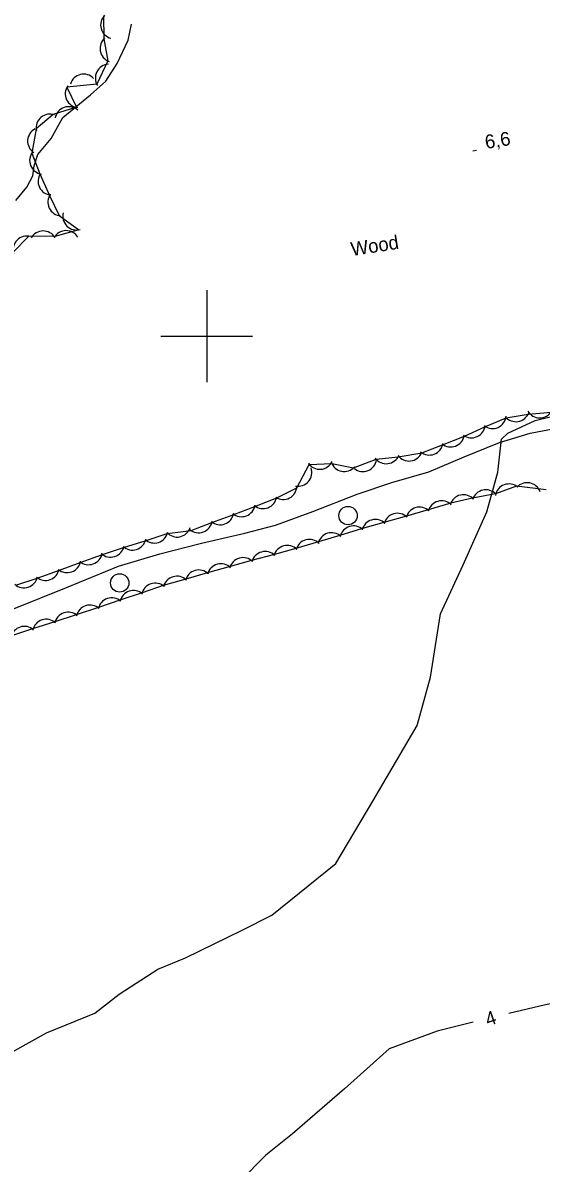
# Model space of a CAD drawing. Extents: x 643342 to 646936, y 5873857 to 5876103.
# Drawn here: x 645759.9 to 645872.9, y 5874419.8 to 5874668.3 of the extents above; entities that cross this region are included whole.
import ezdxf

# ---------------------------------------------------------------- set-up
doc = ezdxf.new("R2010")
doc.units = 0
for name, color, linetype in [('Niveau 2', 7, 'Continuous'), ('Niveau 22', 7, 'Continuous'), ('Niveau 3', 7, 'Continuous'), ('Niveau 36', 7, 'Continuous'), ('Niveau 44', 7, 'Continuous'), ('Niveau 61', 7, 'Continuous')]:
    doc.layers.add(name, color=color, linetype=linetype)

msp = doc.modelspace()

# ---------------------------------------------------------------- linework, layer by layer
at = {"layer": 'Niveau 2'}
for points in [[(645758.38, 5874629.53), (645760.8, 5874632.46), (645762.08, 5874634.95), (645762.38, 5874637.08), (645763.19, 5874639.6), (645766.09, 5874643.09), (645768.68, 5874647.62), (645774.7, 5874652.56), (645778.04, 5874655.55), (645780.45, 5874659.36), (645782.88, 5874664.45), (645783.63, 5874667.98)], [(646016.49, 5874611.52), (646013.92, 5874605.35), (646012.9, 5874594.13), (646011.4, 5874581.58), (646012.17, 5874562.39), (646016.99, 5874548.3), (646021.38, 5874533.82), (646019.64, 5874522.89), (646013.31, 5874516.79), (645996.93, 5874507.37), (645985.77, 5874493.86), (645965.44, 5874480.61), (645951.6, 5874475.95), (645935.64, 5874472.89), (645924.21, 5874472.05), (645910.99, 5874468.37), (645900.51, 5874464.07), (645889.73, 5874457.63), (645873.77, 5874454.33), (645865.8, 5874452.39)], [(645757.55, 5874443.99), (645765.1, 5874448.19), (645775.59, 5874452.5), (645780.92, 5874456.65), (645789.32, 5874462.09), (645795.36, 5874464.53), (645807.7, 5874470.61), (645814.2, 5874473.83), (645828.14, 5874485.08), (645836.15, 5874498.71), (645845.81, 5874515.16), (645848.77, 5874525.71), (645850.89, 5874539.48), (645855.83, 5874550.17), (645861.05, 5874561.7), (645863.44, 5874570.33), (645864.19, 5874577.54), (645865.61, 5874578.87), (645871.56, 5874581.59), (645877.48, 5874583.08)], [(645858.07, 5874450.51), (645850.23, 5874448.59), (645839.71, 5874444.76), (645830.02, 5874436.04), (645818.65, 5874426.19)], [(645818.65, 5874426.19), (645812.88, 5874421.58), (645807.31, 5874415.93), (645800.83, 5874412.97), (645795.35, 5874411.51), (645790.21, 5874408.59), (645785.21, 5874403.58), (645782.27, 5874399.6), (645776.34, 5874394.82), (645765.98, 5874388.51), (645756.63, 5874382.98), (645749.83, 5874377.76), (645738.44, 5874372.67), (645724.83, 5874360.04), (645712.81, 5874351.48), (645707.74, 5874345.97)]]:
    msp.add_lwpolyline(points, dxfattribs=at)
at = {"layer": 'Niveau 22'}
msp.add_lwpolyline([(645715.55, 5874525.18), (645719.89, 5874527.82), (645724.66, 5874531.07), (645729.27, 5874533.25), (645737.89, 5874535.15), (645748.15, 5874537.66), (645757.91, 5874540.6), (645769.42, 5874545.2), (645780.8, 5874549.9), (645789.76, 5874552.55), (645798.85, 5874554.86), (645808.31, 5874557.07), (645814.98, 5874558.85), (645823.09, 5874561.79), (645832.77, 5874565.54), (645840.32, 5874568.09), (645848.35, 5874570.43), (645856.08, 5874573.69), (645863.81, 5874576.84), (645870.46, 5874578.84), (645878.55, 5874580.37)], dxfattribs=at)
at = {"layer": 'Niveau 3'}
msp.add_line((645857.99, 5874640.38), (645858.78, 5874640.5), dxfattribs=at)
at = {"layer": 'Niveau 36'}
for centre in [(645830.78, 5874560.9), (645781.04, 5874546.23)]:
    msp.add_circle(centre, 2, dxfattribs=at)
at = {"layer": 'Niveau 44'}
for points in [[(645777.5, 5874669.8), (645777.59, 5874664.74), (645778.43, 5874659.96), (645776.06, 5874654.87), (645769.53, 5874654.24), (645771.61, 5874649.85), (645766.54, 5874648.29), (645762.84, 5874645.14), (645761.87, 5874639.86), (645763.67, 5874635.36), (645765.76, 5874630.64), (645767.84, 5874626.25), (645772.14, 5874623.16), (645766.91, 5874621.72), (645761.25, 5874621.77), (645757.84, 5874618.32), (645754.32, 5874614.76), (645752.95, 5874612.71)], [(645758.43, 5874545.73), (645763.05, 5874547.24), (645767.89, 5874548.99), (645772.45, 5874550.66), (645777.28, 5874552.43), (645781.89, 5874553.92), (645786.79, 5874555.5), (645791.41, 5874556.99), (645796.57, 5874557.66), (645801.11, 5874559.36), (645805.93, 5874561.16), (645810.48, 5874562.86), (645815.3, 5874564.74), (645819.63, 5874566.94), (645822.34, 5874572.04), (645827.24, 5874572.28), (645831.99, 5874571.28), (645836.9, 5874573.16), (645841.72, 5874573.73), (645846.84, 5874574.59), (645851.38, 5874576.3), (645856.16, 5874578.24), (645860.6, 5874580.21), (645865.26, 5874582.22), (645870.04, 5874583.02), (645875.11, 5874583.43)], [(645873.93, 5874566.51), (645867.5, 5874567.28), (645862.94, 5874565.61), (645857.89, 5874564.69), (645853.16, 5874563.63), (645848.22, 5874562.12), (645843.55, 5874560.8), (645838.59, 5874559.4), (645833.92, 5874558.08), (645828.99, 5874556.58), (645824.36, 5874555.15), (645819.42, 5874553.73), (645814.74, 5874552.45), (645809.77, 5874551.09), (645805.09, 5874549.8), (645800.14, 5874548.4), (645795.47, 5874547.08), (645790.52, 5874545.64), (645785.92, 5874544.09), (645781.04, 5874542.45), (645776.44, 5874540.9), (645771.55, 5874539.29), (645766.94, 5874537.79), (645762.04, 5874536.2), (645757.43, 5874534.69)]]:
    msp.add_lwpolyline(points, dxfattribs=at)
for centre, start, end in [((645779.88, 5874667.78), 135.2602, 255.2382), ((645779.88, 5874667.78), 135.2602, 255.2382), ((645779.88, 5874667.78), 135.2602, 255.2382), ((645779.75, 5874662.66), 130.0533, 250.0313), ((645779.75, 5874662.66), 130.0533, 250.0313), ((645779.75, 5874662.66), 130.0533, 250.0313), ((645778.73, 5874656.23), 92.8862, 212.8642), ((645778.73, 5874656.23), 92.8862, 212.8642), ((645778.73, 5874656.23), 92.8862, 212.8642), ((645773.19, 5874654.08), 43.599, 163.5769), ((645773.19, 5874654.08), 43.599, 163.5769), ((645773.19, 5874654.08), 43.599, 163.5769), ((645772.17, 5874652.8), 145.3546, 265.3326), ((645772.17, 5874652.8), 145.3546, 265.3326), ((645772.17, 5874652.8), 145.3546, 265.3326), ((645769.93, 5874646.99), 49.1665, 169.1444), ((645769.93, 5874646.99), 49.1665, 169.1444), ((645769.93, 5874646.99), 49.1665, 169.1444), ((645765.83, 5874645.37), 70.3628, 190.3407), ((645765.83, 5874645.37), 70.3628, 190.3407), ((645765.83, 5874645.37), 70.3628, 190.3407), ((645763.97, 5874642.47), 116.3926, 236.3706), ((645763.97, 5874642.47), 116.3926, 236.3706), ((645763.97, 5874642.47), 116.3926, 236.3706), ((645764.41, 5874638.27), 141.7981, 261.776), ((645764.41, 5874638.27), 141.7981, 261.776), ((645764.41, 5874638.27), 141.7981, 261.776), ((645766.25, 5874633.72), 145.4414, 265.4193), ((645766.25, 5874633.72), 145.4414, 265.4193), ((645766.25, 5874633.72), 145.4414, 265.4193), ((645768.39, 5874629.2), 145.4414, 265.4193), ((645768.39, 5874629.2), 145.4414, 265.4193), ((645768.39, 5874629.2), 145.4414, 265.4193), ((645771.63, 5874626.12), 165.7881, 285.766), ((645771.63, 5874626.12), 165.7881, 285.766), ((645771.63, 5874626.12), 165.7881, 285.766), ((645760.8, 5874618.8), 75.3416, 195.3195), ((645760.8, 5874618.8), 75.3416, 195.3195), ((645760.8, 5874618.8), 75.3416, 195.3195), ((645764.36, 5874619.92), 30.7838, 150.7618), ((645764.36, 5874619.92), 30.7838, 150.7618), ((645764.36, 5874619.92), 30.7838, 150.7618), ((645769.36, 5874619.99), 30.7838, 150.7618), ((645769.36, 5874619.99), 30.7838, 150.7618), ((645769.36, 5874619.99), 30.7838, 150.7618), ((645862.24, 5874582.86), 233.8691, 353.8471), ((645862.24, 5874582.86), 233.8691, 353.8471), ((645862.24, 5874582.86), 233.8691, 353.8471), ((645867.36, 5874584.36), 219.5378, 339.5157), ((645867.36, 5874584.36), 219.5378, 339.5157), ((645867.36, 5874584.36), 219.5378, 339.5157), ((645872.53, 5874585.18), 210.314, 330.2919), ((645872.53, 5874585.18), 210.314, 330.2919), ((645872.53, 5874585.18), 210.314, 330.2919), ((645857.67, 5874580.84), 233.8691, 353.8471), ((645857.67, 5874580.84), 233.8691, 353.8471), ((645857.67, 5874580.84), 233.8691, 353.8471), ((645853.16, 5874578.86), 230.6837, 350.6616), ((645853.16, 5874578.86), 230.6837, 350.6616), ((645853.16, 5874578.86), 230.6837, 350.6616), ((645844.07, 5874575.79), 216.7835, 336.7614), ((645844.07, 5874575.79), 216.7835, 336.7614), ((645844.07, 5874575.79), 216.7835, 336.7614), ((645848.49, 5874577.09), 230.6837, 350.6616), ((645848.49, 5874577.09), 230.6837, 350.6616), ((645848.49, 5874577.09), 230.6837, 350.6616), ((645824.63, 5874573.98), 214.1784, 334.1564), ((645824.63, 5874573.98), 214.1784, 334.1564), ((645824.63, 5874573.98), 214.1784, 334.1564), ((645829.98, 5874573.5), 198.0365, 318.0145), ((645829.98, 5874573.5), 198.0365, 318.0145), ((645829.98, 5874573.5), 198.0365, 318.0145), ((645834.01, 5874573.51), 232.1785, 352.1565), ((645834.01, 5874573.51), 232.1785, 352.1565), ((645834.01, 5874573.51), 232.1785, 352.1565), ((645839.1, 5874575.2), 216.7835, 336.7614), ((645839.1, 5874575.2), 216.7835, 336.7614), ((645839.1, 5874575.2), 216.7835, 336.7614), ((645819.9, 5874570.29), 259.2861, 19.2641), ((645819.9, 5874570.29), 259.2861, 19.2641), ((645819.9, 5874570.29), 259.2861, 19.2641), ((645816.66, 5874567.41), 237.0544, 357.0324), ((645816.66, 5874567.41), 237.0544, 357.0324), ((645816.66, 5874567.41), 237.0544, 357.0324), ((645865.83, 5874564.79), 50.1593, 170.1373), ((645865.83, 5874564.79), 50.1593, 170.1373), ((645865.83, 5874564.79), 50.1593, 170.1373), ((645869.81, 5874565.08), 18.7178, 138.6957), ((645869.81, 5874565.08), 18.7178, 138.6957), ((645869.81, 5874565.08), 18.7178, 138.6957), ((645812.27, 5874565.42), 230.5285, 350.5064), ((645812.27, 5874565.42), 230.5285, 350.5064), ((645812.27, 5874565.42), 230.5285, 350.5064), ((645855.91, 5874562.44), 42.6227, 162.6006), ((645855.91, 5874562.44), 42.6227, 162.6006), ((645855.91, 5874562.44), 42.6227, 162.6006), ((645860.79, 5874563.53), 42.6227, 162.6006), ((645860.79, 5874563.53), 42.6227, 162.6006), ((645860.79, 5874563.53), 42.6227, 162.6006), ((645807.59, 5874563.66), 230.5285, 350.5064), ((645807.59, 5874563.66), 230.5285, 350.5064), ((645807.59, 5874563.66), 230.5285, 350.5064), ((645846.36, 5874559.76), 45.8025, 165.7804), ((645846.36, 5874559.76), 45.8025, 165.7804), ((645846.36, 5874559.76), 45.8025, 165.7804), ((645851.17, 5874561.12), 45.8025, 165.7804), ((645851.17, 5874561.12), 45.8025, 165.7804), ((645851.17, 5874561.12), 45.8025, 165.7804), ((645798.22, 5874560.16), 230.5285, 350.5064), ((645798.22, 5874560.16), 230.5285, 350.5064), ((645798.22, 5874560.16), 230.5285, 350.5064), ((645802.91, 5874561.91), 230.5285, 350.5064), ((645802.91, 5874561.91), 230.5285, 350.5064), ((645802.91, 5874561.91), 230.5285, 350.5064), ((645836.74, 5874557.05), 45.8025, 165.7804), ((645836.74, 5874557.05), 45.8025, 165.7804), ((645836.74, 5874557.05), 45.8025, 165.7804), ((645841.55, 5874558.4), 45.8025, 165.7804), ((645841.55, 5874558.4), 45.8025, 165.7804), ((645841.55, 5874558.4), 45.8025, 165.7804), ((645788.56, 5874557.92), 227.907, 347.885), ((645788.56, 5874557.92), 227.907, 347.885), ((645788.56, 5874557.92), 227.907, 347.885), ((645793.55, 5874559.23), 221.4279, 341.4058), ((645793.55, 5874559.23), 221.4279, 341.4058), ((645793.55, 5874559.23), 221.4279, 341.4058), ((645827.19, 5874554.18), 47.1129, 167.0908), ((645827.19, 5874554.18), 47.1129, 167.0908), ((645827.19, 5874554.18), 47.1129, 167.0908), ((645831.97, 5874555.65), 47.1129, 167.0908), ((645831.97, 5874555.65), 47.1129, 167.0908), ((645831.97, 5874555.65), 47.1129, 167.0908), ((645783.8, 5874556.39), 227.907, 347.885), ((645783.8, 5874556.39), 227.907, 347.885), ((645783.8, 5874556.39), 227.907, 347.885), ((645822.37, 5874552.71), 45.3569, 165.3348), ((645822.37, 5874552.71), 45.3569, 165.3348), ((645822.37, 5874552.71), 45.3569, 165.3348), ((645774.26, 5874553.2), 230.0874, 350.0654), ((645774.26, 5874553.2), 230.0874, 350.0654), ((645774.26, 5874553.2), 230.0874, 350.0654), ((645779.04, 5874554.85), 227.907, 347.885), ((645779.04, 5874554.85), 227.907, 347.885), ((645779.04, 5874554.85), 227.907, 347.885), ((645812.72, 5874550.07), 45.3569, 165.3348), ((645812.72, 5874550.07), 45.3569, 165.3348), ((645812.72, 5874550.07), 45.3569, 165.3348), ((645817.54, 5874551.39), 45.3569, 165.3348), ((645817.54, 5874551.39), 45.3569, 165.3348), ((645817.54, 5874551.39), 45.3569, 165.3348), ((645769.57, 5874551.48), 230.0874, 350.0654), ((645769.57, 5874551.48), 230.0874, 350.0654), ((645769.57, 5874551.48), 230.0874, 350.0654), ((645803.1, 5874547.4), 45.7729, 165.7508), ((645803.1, 5874547.4), 45.7729, 165.7508), ((645803.1, 5874547.4), 45.7729, 165.7508), ((645807.9, 5874548.75), 45.3569, 165.3348), ((645807.9, 5874548.75), 45.3569, 165.3348), ((645807.9, 5874548.75), 45.3569, 165.3348), ((645760.19, 5874548.16), 228.0978, 348.0758), ((645760.19, 5874548.16), 228.0978, 348.0758), ((645760.19, 5874548.16), 228.0978, 348.0758), ((645764.87, 5874549.77), 230.0874, 350.0654), ((645764.87, 5874549.77), 230.0874, 350.0654), ((645764.87, 5874549.77), 230.0874, 350.0654), ((645793.47, 5874544.69), 45.7729, 165.7508), ((645793.47, 5874544.69), 45.7729, 165.7508), ((645793.47, 5874544.69), 45.7729, 165.7508), ((645798.28, 5874546.05), 45.7729, 165.7508), ((645798.28, 5874546.05), 45.7729, 165.7508), ((645798.28, 5874546.05), 45.7729, 165.7508), ((645784.04, 5874541.6), 48.6075, 168.5854), ((645784.04, 5874541.6), 48.6075, 168.5854), ((645784.04, 5874541.6), 48.6075, 168.5854), ((645788.78, 5874543.19), 48.6075, 168.5854), ((645788.78, 5874543.19), 48.6075, 168.5854), ((645788.78, 5874543.19), 48.6075, 168.5854), ((645779.3, 5874540), 48.6075, 168.5854), ((645779.3, 5874540), 48.6075, 168.5854), ((645779.3, 5874540), 48.6075, 168.5854), ((645769.79, 5874536.86), 48.0528, 168.0308), ((645769.79, 5874536.86), 48.0528, 168.0308), ((645769.79, 5874536.86), 48.0528, 168.0308), ((645774.55, 5874538.41), 48.0528, 168.0308), ((645774.55, 5874538.41), 48.0528, 168.0308), ((645774.55, 5874538.41), 48.0528, 168.0308), ((645765.04, 5874535.32), 48.0528, 168.0308), ((645765.04, 5874535.32), 48.0528, 168.0308), ((645765.04, 5874535.32), 48.0528, 168.0308), ((645760.28, 5874533.77), 48.0528, 168.0308), ((645760.28, 5874533.77), 48.0528, 168.0308), ((645760.28, 5874533.77), 48.0528, 168.0308)]:
    msp.add_arc(centre, 3, start, end, dxfattribs=at)
at = {"layer": 'Niveau 61'}
for points in [[(645800, 5874610), (645800, 5874600), (645800, 5874590)], [(645790, 5874600), (645800, 5874600), (645810, 5874600)]]:
    msp.add_lwpolyline(points, dxfattribs=at)

# ---------------------------------------------------------------- texts
at = {"layer": 'Niveau 2'}
msp.add_text('4', height=3, rotation=18.8808, dxfattribs=at).set_placement((645861.27, 5874449.61))
at = {"layer": 'Niveau 3'}
msp.add_text('6,6  ', height=3, rotation=8.941, dxfattribs=at).set_placement((645860.84, 5874640.78))
at = {"layer": 'Niveau 44'}
msp.add_text('Wood', height=3, rotation=8.9405, dxfattribs=at).set_placement((645831.65, 5874617.43))

doc.saveas('drawing.dxf')
